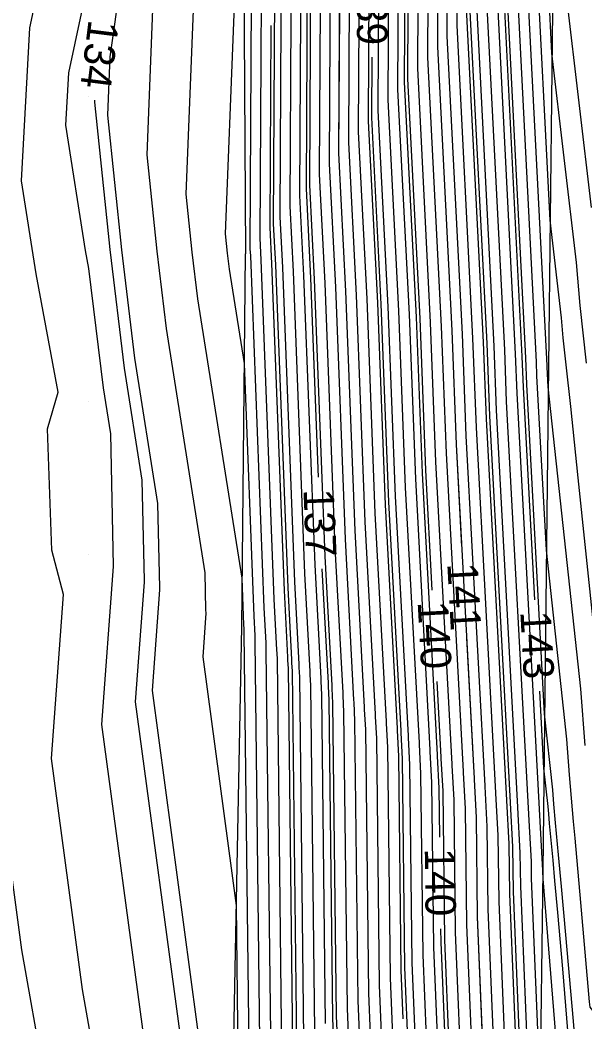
# Model space of a CAD drawing. Extents: x 2354170 to 2357230, y 866100 to 868290.
# Drawn here: x 2355295.5 to 2355332.5, y 866949.4 to 867015 of the extents above; entities that cross this region are included whole.
import ezdxf

# ---------------------------------------------------------------- set-up
doc = ezdxf.new("R2010")
doc.units = 0
for name, color, linetype in [('Default', 7, 'Continuous'), ('DTM Contours Major', 7, 'Continuous'), ('DTM Contours Major Text', 7, 'Continuous'), ('DTM Contours Minor', 7, 'Continuous'), ('DTM Contours Minor Text', 7, 'Continuous'), ('Exist DTM QL2 LIDAR Elevation Point', 7, 'Continuous'), ('PH Exist DTM Breakline', 7, 'Continuous')]:
    doc.layers.add(name, color=color, linetype=linetype)

msp = doc.modelspace()

# ---------------------------------------------------------------- linework, layer by layer
at = {"layer": 'Default'}
for points in [[(2355310.486, 866945.753), (2355310.149, 866974.855), (2355310.148, 866974.882), (2355310.145, 866975.146), (2355310.132, 866975.379), (2355310.016, 866978.43), (2355307.118, 866996.75), (2355306.746, 866999.798), (2355306.352, 867003.595), (2355307.136, 867023.347), (2355307.611, 867026.665), (2355307.402, 867029.126), (2355307.38, 867032.174), (2355307.122, 867036.121), (2355306.968, 867062.238), (2355306.141, 867070.173), (2355305.56, 867073.199), (2355302.986, 867096.678), (2355303.701, 867101.94), (2355303.773, 867103.87), (2355303.333, 867110.31), (2355304.503, 867134.148), (2355304.402, 867135.401), (2355303.332, 867147.209)], [(2355309.774, 866945.253), (2355309.639, 866956.988), (2355307.45, 866973.294), (2355307.663, 866976.153), (2355307.641, 866976.365), (2355307.589, 866978.782), (2355305.055, 866994.804), (2355304.437, 866999.871), (2355303.781, 867006.181), (2355304.249, 867017.97), (2355305.19, 867024.556), (2355304.776, 867029.439), (2355304.761, 867031.409), (2355304.243, 867039.334), (2355304.114, 867061.398), (2355303.415, 867068.102), (2355302.262, 867074.1), (2355300.156, 867093.314), (2355301.303, 867101.75), (2355301.364, 867103.383), (2355300.648, 867113.857), (2355301.615, 867133.549), (2355301.39, 867136.334), (2355300.515, 867145.996)], [(2355322.47, 866977.663), (2355322.049, 866985.507), (2355321.668, 866995.449), (2355320.871, 867011.165), (2355320.942, 867024.878), (2355320.841, 867038.472), (2355320.738, 867040.189), (2355320.486, 867049.655), (2355320.452, 867050.657), (2355319.975, 867056.565), (2355319.697, 867060.087), (2355319.065, 867069.407), (2355319.021, 867070.207), (2355318.745, 867077.558)], [(2355320.573, 866949.564), (2355320.442, 866952.752), (2355320.28, 866966.786), (2355320.19, 866968.459), (2355320.189, 866968.587), (2355319.401, 866983.256), (2355318.894, 866996.478), (2355318.29, 867008.382), (2355318.382, 867025.804), (2355318.289, 867038.105), (2355318.276, 867038.809), (2355318.038, 867046.703), (2355317.986, 867049.507)], [(2355314.2, 867046.768), (2355314.32, 867040.352), (2355314.448, 867036.098), (2355314.491, 867033.809), (2355314.54, 867027.192), (2355314.42, 867004.206), (2355314.734, 866998.02), (2355315.429, 866979.88), (2355315.884, 866971.398), (2355315.886, 866971.212), (2355315.938, 866970.244), (2355316.175, 866949.753), (2355316.296, 866946.811)], [(2355322.575, 867038.469), (2355322.782, 867035.02), (2355322.863, 867024.184), (2355322.806, 867013.253), (2355323.748, 866994.678), (2355324.035, 866987.195), (2355325.211, 866965.308), (2355325.211, 866965.247), (2355325.345, 866962.752), (2355325.421, 866956.252), (2355326.146, 866938.555)], [(2355307.314, 866934.147), (2355307.876, 866943.954), (2355307.466, 866946.279), (2355304.138, 866971.071), (2355304.628, 866977.675), (2355304.615, 866977.804), (2355304.497, 866983.342), (2355302.992, 866992.857), (2355302.128, 866999.943), (2355301.21, 867008.768), (2355301.362, 867012.594), (2355302.77, 867022.447), (2355302.15, 867029.752), (2355302.143, 867030.645), (2355301.957, 867033.498)], [(2355311.219, 866929.841), (2355311.308, 866943.538), (2355311.197, 866946.253), (2355310.873, 866974.278), (2355310.865, 866974.424), (2355310.862, 866974.677), (2355310.795, 866975.941), (2355310.16, 866992.51), (2355309.182, 866998.697), (2355309.056, 866999.726), (2355308.923, 867001.008), (2355310.023, 867028.723), (2355310.031, 867028.775), (2355310.028, 867028.813), (2355310.021, 867029.709)], [(2355311.908, 866946.753), (2355311.597, 866973.702), (2355311.583, 866973.965), (2355311.58, 866974.209), (2355311.457, 866976.504), (2355310.573, 866999.563), (2355310.55, 867000.03), (2355310.699, 867028.58)], [(2355312.619, 866947.253), (2355312.32, 866973.126), (2355312.3, 866973.506), (2355312.297, 866973.74), (2355312.119, 866977.067), (2355311.267, 866999.306), (2355311.195, 867000.726), (2355311.339, 867028.349)], [(2355312.62, 867027.886), (2355312.485, 867002.118), (2355312.654, 866998.792), (2355313.443, 866978.192), (2355313.732, 866972.803), (2355313.734, 866972.588), (2355313.768, 866971.973), (2355314.042, 866948.253)], [(2355313.26, 867027.655), (2355313.13, 867002.814), (2355313.347, 866998.534), (2355314.105, 866978.755), (2355314.449, 866972.335), (2355314.452, 866972.129), (2355314.491, 866971.397), (2355314.753, 866948.753)], [(2355313.9, 867027.423), (2355313.775, 867003.51), (2355314.04, 866998.277), (2355314.767, 866979.317), (2355315.167, 866971.867), (2355315.169, 866971.671), (2355315.215, 866970.82), (2355315.464, 866949.253)], [(2355315.181, 867026.961), (2355315.065, 867004.902), (2355315.427, 866997.763), (2355316.091, 866980.443), (2355316.602, 866970.93), (2355316.604, 866970.753), (2355316.662, 866969.668), (2355316.886, 866950.253), (2355317.353, 866938.878)], [(2355315.821, 867026.729), (2355315.71, 867005.598), (2355316.121, 866997.506), (2355316.753, 866981.006), (2355317.319, 866970.461), (2355317.321, 866970.294), (2355317.386, 866969.091), (2355317.597, 866950.752), (2355318.108, 866938.296)], [(2355319.62, 866937.131), (2355319.02, 866951.752), (2355318.833, 866967.939), (2355318.756, 866969.377), (2355318.754, 866969.524), (2355318.077, 866982.131), (2355317.507, 866996.992), (2355317, 867006.99), (2355317.101, 867026.266)], [(2355320.375, 866936.548), (2355319.731, 866952.252), (2355319.556, 866967.362), (2355319.473, 866968.918), (2355319.471, 866969.056), (2355318.739, 866982.694), (2355318.201, 866996.735), (2355317.645, 867007.686), (2355317.741, 867026.035)], [(2355321.886, 866935.383), (2355321.153, 866953.252), (2355321.004, 866966.21), (2355320.907, 866968), (2355320.906, 866968.119), (2355320.063, 866983.819), (2355319.588, 866996.22), (2355318.935, 867009.078), (2355319.022, 867025.572)], [(2355322.642, 866934.801), (2355321.865, 866953.752), (2355321.727, 866965.634), (2355321.625, 866967.541), (2355321.624, 866967.65), (2355320.725, 866984.382), (2355320.281, 866995.963), (2355319.58, 867009.774), (2355319.662, 867025.341)], [(2355323.398, 866934.218), (2355322.576, 866954.252), (2355322.451, 866965.057), (2355322.342, 866967.082), (2355322.341, 866967.182), (2355321.387, 866984.945), (2355320.974, 866995.706), (2355320.225, 867010.47), (2355320.302, 867025.109)], [(2355324.909, 866933.054), (2355323.998, 866955.252), (2355323.898, 866963.905), (2355323.777, 866966.165), (2355323.776, 866966.245), (2355322.711, 866986.07), (2355322.361, 866995.192), (2355321.516, 867011.861), (2355321.583, 867024.647)], [(2355322.223, 867024.415), (2355322.161, 867012.557), (2355323.055, 866994.935), (2355323.373, 866986.633), (2355324.493, 866965.777), (2355324.494, 866965.706), (2355324.622, 866963.328), (2355324.709, 866955.752), (2355325.664, 866932.471)], [(2355327.176, 866931.306), (2355326.132, 866956.752), (2355326.069, 866962.176), (2355325.929, 866964.788), (2355325.928, 866964.84), (2355324.697, 866987.758), (2355324.441, 866994.421), (2355323.451, 867013.949), (2355323.503, 867023.952)], [(2355327.931, 866930.724), (2355326.843, 866957.252), (2355326.793, 866961.599), (2355326.646, 866964.33), (2355326.645, 866964.371), (2355325.359, 866988.321), (2355325.135, 866994.164), (2355324.096, 867014.645), (2355324.143, 867023.721)], [(2355329.115, 866921.765), (2355328.684, 866929.179), (2355328.681, 866929.249), (2355328.687, 866930.141), (2355327.554, 866957.752), (2355327.516, 866961.023), (2355327.363, 866963.871), (2355327.363, 866963.903), (2355326.021, 866988.884), (2355325.828, 866993.906), (2355324.741, 867015.341), (2355324.774, 867021.657)], [(2355301.626, 866939.707), (2355299.546, 866951.489), (2355297.514, 866966.625), (2355298.312, 866977.375), (2355297.553, 866980.265), (2355297.259, 866988.217), (2355297.959, 866990.631), (2355296.507, 866998.378), (2355295.546, 867004.478), (2355296.107, 867014.507), (2355297.464, 867020.836)], [(2355332.574, 866992.522), (2355332.165, 866996.306), (2355331.917, 866999.113), (2355330.311, 867012.842), (2355329.901, 867020.909)], [(2355332.28, 866942.636), (2355331.733, 866949.415), (2355331.218, 866955.063), (2355330.933, 866958.247), (2355330.751, 866960.315), (2355330.543, 866962.402), (2355330.44, 866963.639), (2355330.369, 866964.575), (2355329.828, 866969.559), (2355328.669, 866991.134), (2355328.602, 866992.878), (2355327.321, 867018.125), (2355327.33, 867019.867)], [(2355333.072, 866975.032), (2355332.032, 866985.004), (2355331.542, 866989.688), (2355331.241, 866992.42), (2355331.05, 866994.184), (2355330.934, 866995.493), (2355330.186, 867001.893), (2355329.256, 867020.213)], [(2355332.492, 866967.481), (2355332.209, 866971.194), (2355330.062, 866990.974), (2355329.993, 866992.26), (2355329.989, 866992.364), (2355328.611, 867019.517)], [(2355334.511, 866948.224), (2355333.27, 866949.773), (2355332.815, 866950.328), (2355332.783, 866950.683), (2355332.2, 866957.18), (2355331.83, 866961.401), (2355331.721, 866962.487), (2355331.466, 866965.56), (2355331.289, 866967.884), (2355329.945, 866980.267), (2355329.331, 866991.697), (2355329.295, 866992.621), (2355327.966, 867018.821)], [(2355303.506, 866948.884), (2355300.826, 866968.848), (2355301.594, 866979.198), (2355301.59, 866979.242), (2355301.405, 866987.902), (2355300.929, 866990.911), (2355299.975, 866998.731), (2355299.754, 866999.907), (2355298.46, 867008.119), (2355298.652, 867011.548), (2355299.975, 867017.713)], [(2355298.501, 866937.583), (2355295.585, 866954.093), (2355294.202, 866964.401), (2355294.745, 866971.723), (2355292.357, 866980.811), (2355292.207, 866984.881), (2355294.209, 866991.784), (2355293.259, 866996.849), (2355292.631, 867000.837), (2355293.561, 867017.466)], [(2355326.676, 867017.429), (2355327.908, 866993.135), (2355328.007, 866990.572), (2355329.515, 866962.497), (2355329.515, 866962.494), (2355329.687, 866959.294), (2355329.688, 866959.252), (2355329.709, 866958.74), (2355331.343, 866938.506)], [(2355329.533, 866945.18), (2355328.976, 866958.752), (2355328.963, 866959.87), (2355328.798, 866962.953), (2355328.798, 866962.966), (2355327.345, 866990.009), (2355327.215, 866993.392), (2355326.031, 867016.733)], [(2355332.899, 867002.733), (2355331.291, 867016.476)], [(2355329.358, 866931.62), (2355328.265, 866958.252), (2355328.24, 866960.447), (2355328.08, 866963.412), (2355328.08, 866963.434), (2355326.683, 866989.446), (2355326.522, 866993.649), (2355325.386, 867016.037)], [(2355319.191, 866915.702), (2355318.818, 866922.114), (2355318.77, 866923.241), (2355318.864, 866937.713), (2355318.309, 866951.252), (2355318.109, 866968.515), (2355318.038, 866969.835), (2355318.036, 866969.993), (2355317.415, 866981.568), (2355316.814, 866997.249), (2355316.355, 867006.294), (2355316.404, 867015.635)], [(2355313.715, 866914.702), (2355313.505, 866918.31), (2355313.434, 866920.006), (2355313.575, 866941.79), (2355313.33, 866947.753), (2355313.044, 866972.549), (2355313.017, 866973.047), (2355313.015, 866973.272), (2355312.781, 866977.629), (2355311.96, 866999.049), (2355311.84, 867001.422), (2355311.909, 867014.661)], [(2355326.224, 866871.75), (2355325.751, 866896.63), (2355325.719, 866897.173), (2355325.486, 866902.604), (2355324.13, 866925.919), (2355324.107, 866926.476), (2355324.153, 866933.636), (2355323.287, 866954.752), (2355323.175, 866964.481), (2355323.059, 866966.624), (2355323.058, 866966.714), (2355322.792, 866971.671)]]:
    msp.add_lwpolyline(points, dxfattribs=at)
at = {"layer": 'DTM Contours Major'}
for points in [[(2355322.97, 866961.467), (2355322.933, 866964.673), (2355322.82, 866966.777), (2355322.819, 866966.87), (2355321.828, 866985.32), (2355321.437, 866995.535), (2355320.656, 867010.934), (2355320.729, 867024.955), (2355320.625, 867038.855), (2355320.548, 867040.144), (2355320.292, 867049.791), (2355320.27, 867050.411), (2355319.975, 867054.068), (2355319.495, 867060.142), (2355319.412, 867061.369)], [(2355311.219, 866929.841), (2355311.308, 866943.538), (2355311.197, 866946.253), (2355310.873, 866974.278), (2355310.865, 866974.424), (2355310.862, 866974.677), (2355310.795, 866975.941), (2355310.16, 866992.51), (2355309.182, 866998.697), (2355309.056, 866999.726), (2355308.923, 867001.008), (2355310.023, 867028.723), (2355310.031, 867028.775), (2355310.028, 867028.813), (2355310.021, 867029.709)], [(2355326.537, 866855.546), (2355326.196, 866865.03), (2355326.151, 866867.808), (2355325.976, 866870.98), (2355325.492, 866896.447), (2355325.46, 866896.981), (2355325.209, 866902.833), (2355323.877, 866925.737), (2355323.853, 866926.322), (2355323.901, 866933.83), (2355323.05, 866954.586), (2355323.04, 866955.467)]]:
    msp.add_lwpolyline(points, dxfattribs=at)
at = {"layer": 'DTM Contours Minor'}
for points in [[(2355329.196, 866977.019), (2355328.448, 866990.947), (2355328.371, 866992.964), (2355327.106, 867017.893), (2355327.131, 867022.641), (2355327.096, 867027.348), (2355326.249, 867041.471), (2355326.136, 867045.721), (2355325.718, 867057.792), (2355325.363, 867062.188), (2355325.015, 867067.256), (2355324.8, 867072.787), (2355324.218, 867085.297), (2355323.953, 867091.481), (2355323.95, 867091.542), (2355323.739, 867098.163), (2355323.373, 867105.366), (2355323.129, 867113.859), (2355321.67, 867120.642), (2355321.271, 867129.395), (2355321.265, 867129.567), (2355321.858, 867137.768), (2355321.709, 867142.33), (2355320.346, 867150.197)], [(2355310.275, 867146.26), (2355310.597, 867136.168), (2355310.451, 867133.374), (2355310.546, 867130.533), (2355310.793, 867108.597), (2355311.234, 867106.218), (2355311.39, 867103.233), (2355311.405, 867101.576), (2355311.508, 867098.442), (2355312.605, 867078.196), (2355312.742, 867074.956), (2355312.873, 867071.47), (2355313.194, 867065.509), (2355313.446, 867061.794), (2355313.785, 867057.502), (2355314.113, 867039.999), (2355314.235, 867035.948), (2355314.28, 867033.57), (2355314.327, 867027.269), (2355314.205, 867003.974), (2355314.503, 866998.106), (2355315.003, 866985.048)], [(2355309.406, 867100.131), (2355310.756, 867075.231), (2355310.824, 867073.615), (2355310.889, 867071.877), (2355311.3, 867064.251), (2355311.43, 867062.345), (2355311.604, 867060.142), (2355312.047, 867036.47), (2355312.109, 867034.442), (2355312.169, 867031.183), (2355312.193, 867028.04), (2355312.055, 867001.654), (2355312.191, 866998.963), (2355313.001, 866977.817), (2355313.254, 866973.116), (2355313.256, 866972.894), (2355313.285, 866972.357), (2355313.567, 866947.919), (2355313.827, 866941.596), (2355313.688, 866920.16), (2355313.758, 866918.491), (2355314.137, 866911.976), (2355314.639, 866900.256)], [(2355328.939, 866929.947), (2355327.791, 866957.919), (2355327.757, 866960.831), (2355327.602, 866963.718), (2355327.602, 866963.747), (2355326.241, 866989.071), (2355326.059, 866993.821), (2355324.956, 867015.573), (2355324.997, 867023.413), (2355324.939, 867031.184), (2355324.348, 867041.029), (2355324.188, 867047.078), (2355323.902, 867055.332), (2355323.413, 867061.4), (2355322.932, 867068.395), (2355322.634, 867076.029), (2355322.314, 867082.925), (2355321.979, 867090.752), (2355321.977, 867090.782), (2355321.762, 867097.531)], [(2355321.077, 866867.745), (2355320.626, 866875.933), (2355320.305, 866892.781), (2355320.284, 866893.134), (2355319.673, 866907.404), (2355318.818, 866922.114), (2355318.77, 866923.241), (2355318.864, 866937.713), (2355318.309, 866951.252), (2355318.109, 866968.515), (2355318.038, 866969.835), (2355318.036, 866969.993), (2355317.415, 866981.568), (2355316.814, 866997.249), (2355316.355, 867006.294), (2355316.461, 867026.498), (2355316.39, 867035.957), (2355316.362, 867037.453), (2355316.179, 867043.527), (2355315.967, 867054.862), (2355315.462, 867061.244), (2355315.088, 867066.766), (2355315.043, 867067.596)], [(2355322.863, 867024.184), (2355322.806, 867013.253), (2355323.748, 866994.678), (2355324.035, 866987.195), (2355324.394, 866980.514)], [(2355333.072, 866975.032), (2355332.032, 866985.004), (2355331.542, 866989.688), (2355331.241, 866992.42), (2355331.05, 866994.184), (2355330.934, 866995.493), (2355330.186, 867001.893), (2355329.256, 867020.213)], [(2355326.092, 866812.767), (2355325.023, 866828.184), (2355324.798, 866832.646), (2355324.797, 866832.659), (2355324.698, 866835.282), (2355324.596, 866839.946), (2355323.73, 866864.076), (2355323.693, 866866.352), (2355323.301, 866873.456), (2355322.899, 866894.614), (2355322.872, 866895.058), (2355322.441, 866905.118), (2355321.347, 866923.926), (2355321.311, 866924.781), (2355321.383, 866935.772), (2355320.679, 866952.919), (2355320.521, 866966.594), (2355320.429, 866968.306), (2355320.428, 866968.431), (2355319.621, 866983.444), (2355319.125, 866996.392), (2355318.505, 867008.614), (2355318.526, 867012.584)], [(2355306.146, 866947.148), (2355303.034, 866970.33), (2355303.617, 866978.183), (2355303.607, 866978.283), (2355303.466, 866984.862), (2355302.304, 866992.208), (2355301.358, 866999.967), (2355300.353, 867009.63), (2355300.358, 867009.752)], [(2355315.242, 866979.053), (2355315.645, 866971.554), (2355315.647, 866971.365), (2355315.697, 866970.436), (2355315.938, 866949.586), (2355316.345, 866939.655), (2355316.229, 866921.7), (2355316.288, 866920.303), (2355316.905, 866909.69), (2355317.696, 866891.211), (2355317.712, 866890.948), (2355317.95, 866878.41), (2355318.776, 866863.441), (2355318.797, 866862.168), (2355319.282, 866848.671), (2355319.596, 866834.276), (2355319.655, 866832.712), (2355319.657, 866832.671), (2355320.396, 866818.024), (2355321.46, 866802.688), (2355321.632, 866800.206), (2355321.27, 866790.642), (2355321.241, 866779.218)], [(2355324.715, 866974.523), (2355325.211, 866965.308), (2355325.211, 866965.247), (2355325.345, 866962.752), (2355325.421, 866956.252), (2355326.42, 866931.889)], [(2355331.968, 866941.259), (2355331.033, 866952.835), (2355330.697, 866956.523), (2355330.511, 866958.602), (2355330.392, 866959.953), (2355330.15, 866962.374), (2355330.098, 866962.999), (2355330.062, 866963.471), (2355329.789, 866965.99), (2355329.518, 866971.027)]]:
    msp.add_lwpolyline(points, dxfattribs=at)
at = {"layer": 'Exist DTM QL2 LIDAR Elevation Point'}
for p, q in [((2355299.975, 867010.011), (2355299.975, 867010.011)), ((2355299.975, 867000.011), (2355299.975, 867000.011)), ((2355299.975, 866990.01), (2355299.975, 866990.01)), ((2355299.975, 866980.01), (2355299.975, 866980.01))]:
    msp.add_line(p, q, dxfattribs=at)
at = {"layer": 'PH Exist DTM Breakline'}
for points in [[(2354998.987, 867523.883), (2355031.67, 867506.785), (2355063.384, 867490.232), (2355116.195, 867460.277), (2355149.553, 867441.314), (2355183.938, 867421.048), (2355201.572, 867411.115), (2355224.818, 867398.158), (2355251.509, 867383.227), (2355269.376, 867369.298), (2355287.251, 867347.908), (2355294.287, 867327.619), (2355296.523, 867319.456), (2355299.911, 867295.631), (2355302.764, 867267.241), (2355304.13, 867236.824), (2355305.048, 867209.593), (2355306.062, 867178.614), (2355306.867, 867134.639), (2355307.678, 867102.256), (2355309.303, 867062.926), (2355310.069, 867028.808), (2355310.233, 866999.689)], [(2355330.739, 867042.516), (2355330.409, 867021.456), (2355330.077, 866992.331), (2355329.715, 866959.271), (2355329.332, 866929.644), (2355329.051, 866898.962), (2355328.035, 866865.741), (2355327.05, 866832.635), (2355326.439, 866798.721), (2355325.414, 866772.31), (2355325.362, 866751.624)], [(2355312.051, 866755.45), (2355311.832, 866775.89), (2355313.435, 866802.738), (2355312.066, 866832.79), (2355312.536, 866859.747), (2355310.168, 866885.615), (2355309.705, 866917.745), (2355309.413, 866944.999), (2355309.983, 866975.251), (2355310.233, 866999.689)]]:
    msp.add_lwpolyline(points, dxfattribs=at)

# ---------------------------------------------------------------- texts
at = {"layer": 'Default'}
msp.add_text('140', height=2, rotation=273.07545, dxfattribs=at).set_placement((2355321.51, 866976.886))
at = {"layer": 'DTM Contours Major Text'}
msp.add_text('140', height=2, rotation=270.66184, dxfattribs=at).set_placement((2355321.979, 866960.731))
at = {"layer": 'DTM Contours Minor Text'}
for s, rotation, p in [('139', 269.6998, (2355317.554, 867017.833)), ('134', 262.89147, (2355299.961, 867015.082)), ('137', 272.28767, (2355314.029, 866984.252)), ('141', 273.07545, (2355323.452, 866979.399)), ('143', 273.07545, (2355328.237, 866976.242))]:
    msp.add_text(s, height=2, rotation=rotation, dxfattribs=at).set_placement(p)

doc.saveas('drawing.dxf')
